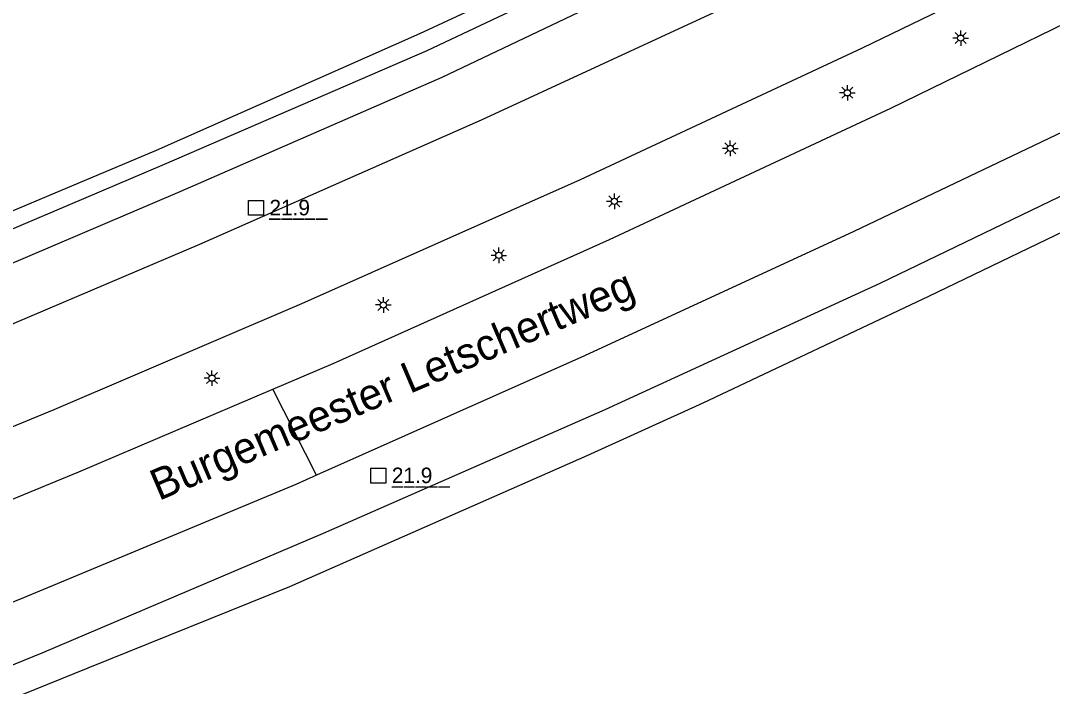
# Model space of a CAD drawing. Extents: x 124000 to 129000, y 395500 to 397503.
# Drawn here: x 125400.1 to 125483, y 397250 to 397303.5 of the extents above; entities that cross this region are included whole.
import ezdxf

# ---------------------------------------------------------------- set-up
doc = ezdxf.new("R2010")
doc.units = 0
for name, color, linetype in [('gg-anno-openbare ruimte label', 7, 'Continuous'), ('gg-knt-verharding', 7, 'Continuous'), ('gg-kntw-bovenkant insteek waterloop', 7, 'Continuous'), ('gt-anno-nummer hm paal', 7, 'Continuous'), ('gt-grn-weggrens', 7, 'Continuous'), ('gt-symb-hm paal', 7, 'Continuous'), ('gt-symb-lichtmast', 7, 'Continuous'), ('gx-grn-maaiveld', 7, 'Continuous')]:
    doc.layers.add(name, color=color, linetype=linetype)

# ---------------------------------------------------------------- blocks, each defined once
blk = doc.blocks.new('gt0-HMpaal')
at = {"layer": 'gt-symb-hm paal'}
blk.add_lwpolyline([(-0.6, 0.6), (0.6, 0.6), (0.6, -0.6), (-0.6, -0.6)], close=True, dxfattribs=at)
blk = doc.blocks.new('gt0-LMAST')
at = {"layer": 'gt-symb-lichtmast'}
for p, q in [((-0.182, 0.173), (-0.447, 0.438)), ((-0.005, 0.246), (-0.005, 0.621)), ((0.172, 0.173), (0.437, 0.438)), ((-0.255, -0.004), (-0.63, -0.004)), ((-0.182, -0.181), (-0.447, -0.446)), ((-0.005, -0.254), (-0.005, -0.629)), ((0.437, -0.446), (0.172, -0.181)), ((0.245, -0.004), (0.62, -0.004))]:
    blk.add_line(p, q, dxfattribs=at)
blk.add_circle((-0.005, -0.004), 0.25, dxfattribs=at)

msp = doc.modelspace()

# ---------------------------------------------------------------- linework, layer by layer
at = {"layer": 'gg-knt-verharding'}
for points in [[(125573.936, 397357.46), (125556.132, 397347.156), (125534.724, 397335.375), (125512.118, 397323.315), (125490.613, 397312.414), (125467.713, 397301.329), (125445.038, 397290.75), (125422.653, 397280.781), (125402.738, 397272.262), (125381.072, 397263.356), (125360.352, 397255.084), (125343.85, 397248.871), (125325.716, 397242.326), (125304.809, 397235.058), (125281.952, 397227.246), (125261.436, 397219.957), (125217.976, 397203.362), (125198.465, 397195.388)], [(125420.35, 397273.934), (125425.181, 397275.991), (125447.396, 397285.969), (125470.021, 397296.506), (125492.88, 397307.68), (125514.573, 397318.707), (125536.919, 397330.602), (125558.73, 397342.588), (125578.474, 397353.878)], [(125584.978, 397348.733), (125564.886, 397337.087), (125545.388, 397326.345), (125525.607, 397315.801), (125508.505, 397306.861), (125487.88, 397296.528), (125467.044, 397286.587), (125445.402, 397276.618), (125423.846, 397267.017)], [(125456.097, 397304.322), (125437.095, 397295.542), (125414.439, 397285.541), (125393.377, 397276.617), (125371.97, 397267.926), (125354.715, 397261.216), (125342.588, 397256.626), (125322.624, 397249.345), (125302.48, 397242.399), (125279.191, 397234.392), (125259.357, 397227.313), (125237.653, 397219.23), (125215.475, 397210.507), (125194.894, 397202.092)], [(125200.952, 397190.718), (125222.998, 397199.67), (125245.966, 397208.568), (125267.659, 397216.651), (125287.794, 397223.719), (125306.524, 397230.068), (125324.516, 397236.216), (125346.338, 397244.25), (125362.354, 397250.189), (125383.387, 397258.501), (125404.745, 397267.288), (125420.35, 397273.934)], [(125423.846, 397267.017), (125422.197, 397266.282), (125400.297, 397257.157), (125379.316, 397248.612), (125359.354, 397240.785), (125339.272, 397233.442), (125318.896, 397226.222), (125297.643, 397218.856), (125279.068, 397212.514), (125257.894, 397204.989), (125238.315, 397197.466), (125218.114, 397189.464), (125204.593, 397183.883)]]:
    msp.add_lwpolyline(points, dxfattribs=at)
at = {"layer": 'gg-kntw-bovenkant insteek waterloop'}
for points in [[(125590.786, 397343.674), (125572.373, 397332.607), (125552.326, 397321.585), (125532.643, 397311.289), (125517.817, 397303.758), (125486.827, 397288.019), (125473.03, 397281.386), (125454.902, 397272.797), (125445.581, 397268.576), (125421.668, 397258.05), (125405.459, 397251.508), (125400.101, 397249.347)], [(125539.233, 397317.939), (125527.89, 397311.482), (125511.012, 397302.844), (125489.622, 397292.315), (125469.129, 397282.43), (125447.03, 397272.275), (125424.392, 397262.324), (125401.767, 397252.722), (125381.293, 397244.386), (125360.751, 397236.546), (125340.812, 397229.009), (125320.168, 397221.711), (125298.765, 397214.49), (125285.552, 397209.759), (125273.271, 397205.542), (125262.607, 397201.401), (125240.333, 397192.917), (125217.682, 397183.577), (125207.137, 397179.107)], [(125448.399, 397308.529), (125432.729, 397301.113), (125411.616, 397291.973), (125391.243, 397283.319), (125369.978, 397274.215), (125351.412, 397267.068)], [(125352.565, 397265.179), (125370.652, 397272.362), (125390.57, 397280.314), (125412.883, 397289.817), (125433.938, 397299.004), (125449.317, 397306.339)]]:
    msp.add_lwpolyline(points, dxfattribs=at)
at = {"layer": 'gt-grn-weggrens'}
msp.add_line((125423.846, 397267.017), (125420.35, 397273.934), dxfattribs=at)
at = {"layer": 'gx-grn-maaiveld'}
msp.add_lwpolyline([(125562.786, 397369.409), (125560.456, 397368.037), (125551.403, 397362.855), (125533.143, 397352.932), (125514.424, 397342.841), (125494.92, 397332.707), (125475.995, 397323.229), (125451.703, 397311.593), (125432.127, 397302.474), (125410.968, 397293.115), (125390.705, 397284.578), (125368.706, 397275.64), (125350.232, 397268.51), (125344.473, 397266.41)], dxfattribs=at)

# ---------------------------------------------------------------- block references
at = {"layer": 'gt-symb-hm paal'}
for p in [(125418.987, 397288.5), (125428.825, 397266.984)]:
    msp.add_blockref('gt0-HMpaal', p, dxfattribs=at)
at = {"layer": 'gt-symb-lichtmast'}
for p in [(125475.639, 397302.141), (125466.529, 397297.746), (125457.113, 397293.281), (125447.798, 397289.024), (125438.507, 397284.683), (125429.233, 397280.704), (125415.452, 397274.819)]:
    msp.add_blockref('gt0-LMAST', p, dxfattribs=at)

# ---------------------------------------------------------------- texts
at = {"layer": 'gg-anno-openbare ruimte label'}
msp.add_text('Burgemeester Letschertweg', height=2.5, rotation=23.1, dxfattribs=at).set_placement((125411.176, 397264.937))
at = {"layer": 'gt-anno-nummer hm paal'}
for p in [(125420.068, 397287.896), (125429.906, 397266.38)]:
    msp.add_text('21.9', height=1.25, dxfattribs=at).set_placement(p)
at = {"layer": 'gt-symb-hm paal'}
for p in [(125420.068, 397287.896), (125429.906, 397266.38)]:
    msp.add_text('_____', height=1.25, dxfattribs=at).set_placement(p)

doc.saveas('drawing.dxf')
